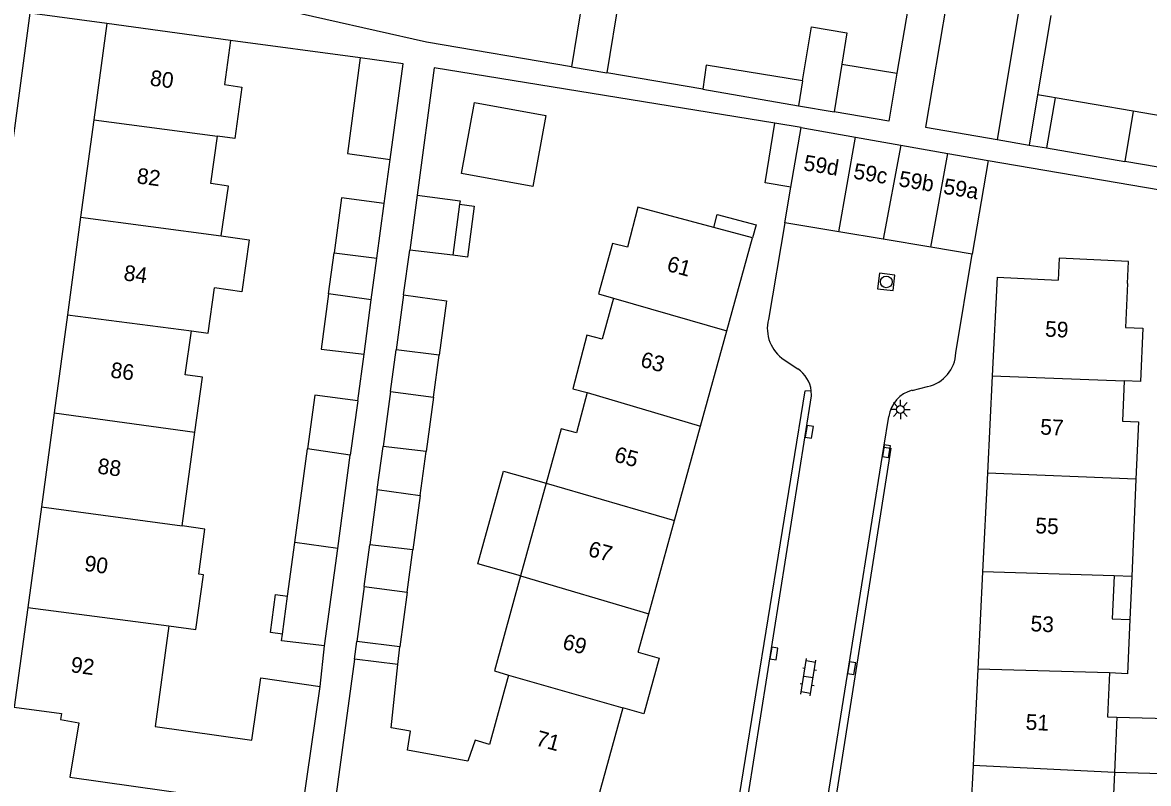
# Model space of a CAD drawing. Extents: x 131000 to 133014, y 396499 to 399001.
# Drawn here: x 131475 to 131546.8, y 397784.5 to 397833 of the extents above; entities that cross this region are included whole.
import ezdxf

# ---------------------------------------------------------------- set-up
doc = ezdxf.new("R2010")
doc.units = 0
for name, color, linetype in [('gg-afsc-erfafscheiding', 7, 'Continuous'), ('gg-anno-huisnummerreeks BGT', 7, 'Continuous'), ('gg-bbg-bijgebouw', 7, 'Continuous'), ('gg-bbg-gedigitaliseerde bebouwing', 7, 'Continuous'), ('gg-bbg-gedigitaliseerde bijgebouw', 7, 'Continuous'), ('gg-bbg-hoofdgebouw', 7, 'Continuous'), ('gg-bbg-luifel en loopbrug', 7, 'Continuous'), ('gg-bbg-tussenscheiding', 7, 'Continuous'), ('gg-knt-verharding', 7, 'Continuous'), ('gt-symb-klinker verharding', 7, 'Continuous'), ('gt-symb-kolk', 7, 'Continuous'), ('gt-symb-lichtmast', 7, 'Continuous'), ('gt-symb-rioolschacht', 7, 'Continuous')]:
    doc.layers.add(name, color=color, linetype=linetype)

# ---------------------------------------------------------------- blocks, each defined once
blk = doc.blocks.new('gt0-RS')
at = {"layer": 'gt-symb-rioolschacht'}
blk.add_lwpolyline([(-0.5, -0.5), (0.5, -0.5), (0.5, 0.5), (-0.5, 0.5)], close=True, dxfattribs=at)
blk.add_circle((0, 0), 0.375, dxfattribs=at)
blk = doc.blocks.new('gt0-LMAST')
at = {"layer": 'gt-symb-lichtmast'}
for p, q in [((-0.182, 0.173), (-0.447, 0.438)), ((-0.005, 0.246), (-0.005, 0.621)), ((0.172, 0.173), (0.437, 0.438)), ((-0.255, -0.004), (-0.63, -0.004)), ((-0.182, -0.181), (-0.447, -0.446)), ((-0.005, -0.254), (-0.005, -0.629)), ((0.437, -0.446), (0.172, -0.181)), ((0.245, -0.004), (0.62, -0.004))]:
    blk.add_line(p, q, dxfattribs=at)
blk.add_circle((-0.005, -0.004), 0.25, dxfattribs=at)
blk = doc.blocks.new('gt0-KOLK')
at = {"layer": 'gt-symb-kolk'}
blk.add_lwpolyline([(0, 0), (0.375, 0), (0.375, 0.4), (-0.375, 0.4), (-0.375, 0), (0, 0)], dxfattribs=at)
blk = doc.blocks.new('gt0-KL1')
at = {"layer": 'gt-symb-klinker verharding'}
for p, q in [((-1.15, 0.3), (1.15, 0.3)), ((-1, -0.3), (-1, 0.3)), ((-0.5, 0.3), (-0.5, 0.45)), ((0, -0.3), (0, 0.3)), ((0.5, 0.3), (0.5, 0.45)), ((1, -0.3), (1, 0.3)), ((-1.15, -0.3), (1.15, -0.3)), ((-0.5, -0.45), (-0.5, -0.3)), ((0.5, -0.45), (0.5, -0.3))]:
    blk.add_line(p, q, dxfattribs=at)

msp = doc.modelspace()

# ---------------------------------------------------------------- linework, layer by layer
at = {"layer": 'gg-afsc-erfafscheiding'}
for p, q in [((131532.434, 397839.743), (131530.757, 397829.793)), ((131480.36, 397832.94), (131475.466, 397833.609)), ((131496.534, 397830.75), (131488.257, 397831.861)), ((131518.372, 397828.753), (131512.261, 397829.813)), ((131498.064, 397821.465), (131498.446, 397824.281)), ((131536.573, 397824.206), (131580.94, 397816.652)), ((131499.296, 397815.651), (131499.683, 397818.503)), ((131496.365, 397808.896), (131496.769, 397811.872)), ((131493.964, 397790.7), (131494.256, 397793.285))]:
    msp.add_line(p, q, dxfattribs=at)
for points in [[(131534.817, 397839.542), (131532.568, 397826.334), (131537.144, 397825.549)], [(131510.008, 397830.178), (131500.75, 397831.756), (131487.909, 397834.678), (131481.81, 397835.502)], [(131522.962, 397826.587), (131501.253, 397830.116), (131500.156, 397822.012)]]:
    msp.add_lwpolyline(points, dxfattribs=at)
at = {"layer": 'gg-bbg-bijgebouw'}
for p, q in [((131527.044, 397819.671), (131523.6, 397820.25)), ((131529.875, 397819.195), (131527.044, 397819.671)), ((131532.907, 397818.686), (131529.875, 397819.195)), ((131535.56, 397818.24), (131532.907, 397818.686))]:
    msp.add_line(p, q, dxfattribs=at)
at = {"layer": 'gg-bbg-gedigitaliseerde bebouwing'}
for p, q in [((131511.338, 397838.392), (131510.008, 397830.178)), ((131513.085, 397834.901), (131512.261, 397829.813)), ((131488.257, 397831.861), (131480.36, 397832.94)), ((131510.008, 397830.178), (131512.261, 397829.813)), ((131521.55, 397819.28), (131519.076, 397819.943)), ((131537.14, 397816.77), (131541.037, 397816.585)), ((131485.171, 397800.922), (131485.978, 397806.902)), ((131508.387, 397803.659), (131506.755, 397797.748)), ((131545.992, 397803.912), (131545.728, 397797.693)), ((131545.728, 397797.693), (131544.601, 397797.742)), ((131496.158, 397792.429), (131494.82, 397782.54)), ((131498.93, 397792.096), (131496.158, 397792.429)), ((131492.84, 397782.81), (131493.964, 397790.7)), ((131544.771, 397788.728), (131544.625, 397785.219)), ((131544.625, 397785.219), (131544.35, 397778.72))]:
    msp.add_line(p, q, dxfattribs=at)
for points in [[(131488.257, 397831.861), (131487.881, 397829.062), (131488.969, 397828.898), (131488.526, 397825.626), (131487.434, 397825.777)], [(131487.67, 397819.406), (131488.119, 397822.589), (131487.006, 397822.747), (131487.434, 397825.777)], [(131519.076, 397819.943), (131514.223, 397821.244), (131513.575, 397818.682), (131512.605, 397818.927), (131511.717, 397815.713), (131512.678, 397815.437)], [(131487.67, 397819.406), (131489.449, 397819.159), (131488.983, 397815.852), (131487.241, 397816.097)], [(131545.459, 397816.376), (131545.525, 397817.772), (131541.103, 397817.981), (131541.037, 397816.585)], [(131485.764, 397813.36), (131486.834, 397813.215), (131487.241, 397816.097)], [(131545.459, 397816.376), (131545.337, 397813.569), (131546.442, 397813.521), (131546.295, 397810.135), (131545.243, 397810.18)], [(131512.678, 397815.437), (131511.958, 397812.832), (131510.988, 397813.077), (131510.08, 397809.672), (131510.994, 397809.423)], [(131485.978, 397806.902), (131486.473, 397810.407), (131485.369, 397810.562), (131485.764, 397813.36)], [(131545.243, 397810.18), (131545.131, 397807.601), (131546.15, 397807.557), (131545.992, 397803.912)], [(131510.994, 397809.423), (131510.309, 397806.86), (131509.339, 397807.105), (131508.387, 397803.659)], [(131484.319, 397794.55), (131486.053, 397794.316), (131486.524, 397797.804), (131486.227, 397797.844), (131486.616, 397800.727), (131485.171, 397800.922)], [(131506.755, 397797.748), (131505.08, 397791.69), (131505.983, 397791.422)], [(131544.601, 397797.742), (131544.482, 397795.008), (131545.597, 397794.959)], [(131545.597, 397794.959), (131545.448, 397791.501), (131544.303, 397791.551)], [(131484.319, 397794.55), (131483.454, 397788.148), (131489.626, 397787.275), (131490.187, 397791.235), (131493.964, 397790.7)], [(131505.983, 397791.422), (131504.771, 397786.995), (131503.852, 397787.264), (131503.4, 397785.935), (131499.549, 397786.634), (131499.729, 397787.842), (131498.498, 397788.055), (131498.93, 397792.096)], [(131544.303, 397791.551), (131544.182, 397788.753), (131544.771, 397788.728)]]:
    msp.add_lwpolyline(points, dxfattribs=at)
at = {"layer": 'gg-bbg-gedigitaliseerde bijgebouw'}
for p, q in [((131527.239, 397830.362), (131526.747, 397827.326)), ((131518.372, 397828.753), (131524.486, 397827.711)), ((131540.841, 397828.216), (131540.288, 397825.014)), ((131545.822, 397827.355), (131540.841, 397828.216)), ((131524.486, 397827.711), (131526.747, 397827.326)), ((131550.453, 397826.554), (131545.822, 397827.355)), ((131524.64, 397826.314), (131522.962, 397826.587)), ((131524.64, 397826.314), (131528.12, 397825.699)), ((131528.12, 397825.699), (131530.994, 397825.192)), ((131530.994, 397825.192), (131533.996, 397824.661)), ((131533.996, 397824.661), (131536.573, 397824.206)), ((131540.288, 397825.014), (131545.292, 397824.162)), ((131536.573, 397824.206), (131535.56, 397818.24)), ((131549.925, 397823.371), (131545.292, 397824.162)), ((131523.6, 397820.25), (131523.99, 397822.522)), ((131500.156, 397822.012), (131499.683, 397818.503)), ((131497.597, 397817.997), (131498.064, 397821.465)), ((131502.862, 397821.431), (131502.424, 397818.176)), ((131494.856, 397818.324), (131497.597, 397817.997)), ((131502.424, 397818.176), (131499.683, 397818.503)), ((131497.236, 397815.339), (131494.501, 397815.708)), ((131496.769, 397811.872), (131497.236, 397815.339)), ((131499.296, 397815.651), (131498.823, 397812.142)), ((131501.564, 397811.815), (131498.823, 397812.142)), ((131498.464, 397809.498), (131497.992, 397805.989)), ((131498.464, 397809.498), (131501.199, 397809.129)), ((131496.365, 397808.896), (131495.896, 397805.43)), ((131501.199, 397809.129), (131500.732, 397805.662)), ((131492.361, 397799.876), (131493.166, 397805.836)), ((131500.732, 397805.662), (131497.992, 397805.989)), ((131495.092, 397799.479), (131495.896, 397805.43)), ((131497.618, 397803.236), (131497.145, 397799.726)), ((131497.618, 397803.236), (131500.353, 397802.867)), ((131500.353, 397802.867), (131499.885, 397799.4)), ((131491.899, 397796.445), (131492.361, 397799.876)), ((131494.256, 397793.285), (131495.092, 397799.479)), ((131499.885, 397799.4), (131497.145, 397799.726)), ((131491.574, 397794.033), (131491.899, 397796.445)), ((131496.783, 397797.062), (131496.31, 397793.552)), ((131496.783, 397797.062), (131499.518, 397796.693)), ((131499.518, 397796.693), (131499.051, 397793.226)), ((131499.051, 397793.226), (131496.31, 397793.552))]:
    msp.add_line(p, q, dxfattribs=at)
for points in [[(131524.741, 397829.286), (131525.298, 397832.727), (131527.563, 397832.36), (131527.239, 397830.362)], [(131496.534, 397830.75), (131495.714, 397824.658), (131498.446, 397824.281)], [(131498.446, 397824.281), (131499.27, 397830.384), (131496.534, 397830.75)], [(131524.741, 397829.286), (131518.583, 397830.283), (131518.372, 397828.753)], [(131523.99, 397822.522), (131522.344, 397822.79), (131522.962, 397826.587)], [(131498.064, 397821.465), (131495.329, 397821.833), (131494.856, 397818.324)], [(131500.156, 397822.012), (131502.891, 397821.643), (131502.862, 397821.431)], [(131494.501, 397815.708), (131494.028, 397812.199), (131496.769, 397811.872)], [(131499.296, 397815.651), (131502.031, 397815.282), (131501.564, 397811.815)], [(131496.365, 397808.896), (131493.63, 397809.265), (131493.166, 397805.836)], [(131494.256, 397793.285), (131491.517, 397793.611), (131491.574, 397794.033)]]:
    msp.add_lwpolyline(points, dxfattribs=at)
at = {"layer": 'gg-bbg-hoofdgebouw'}
for p, q in [((131480.36, 397832.94), (131479.532, 397826.815)), ((131479.532, 397826.815), (131478.692, 397820.6)), ((131478.692, 397820.6), (131477.852, 397814.384)), ((131519.915, 397813.361), (131521.55, 397819.28)), ((131537.14, 397816.77), (131536.83, 397810.501)), ((131477.852, 397814.384), (131477.008, 397808.142)), ((131518.237, 397807.287), (131519.915, 397813.361)), ((131536.83, 397810.501), (131536.523, 397804.28)), ((131477.008, 397808.142), (131476.196, 397802.141)), ((131516.572, 397801.262), (131518.237, 397807.287)), ((131536.523, 397804.28), (131536.213, 397797.997)), ((131476.196, 397802.141), (131475.33, 397795.73)), ((131514.931, 397795.321), (131516.572, 397801.262)), ((131536.213, 397797.997), (131535.906, 397791.785)), ((131514.255, 397792.875), (131514.931, 397795.321)), ((131535.906, 397791.785), (131535.604, 397785.664)), ((131535.604, 397785.664), (131535.28, 397779.1))]:
    msp.add_line(p, q, dxfattribs=at)
for points in [[(131475.33, 397795.73), (131474.47, 397789.37), (131477.47, 397788.96), (131477.42, 397788.58), (131478.59, 397788.38), (131478.02, 397784.91), (131492.147, 397782.908)], [(131514.255, 397792.875), (131515.593, 397792.505), (131514.604, 397788.954), (131513.273, 397789.322)], [(131513.273, 397789.322), (131511.51, 397782.94), (131508.4, 397783.78), (131508.28, 397783.42), (131507.19, 397783.72), (131506.69, 397780.64), (131495.699, 397782.399)]]:
    msp.add_lwpolyline(points, dxfattribs=at)
at = {"layer": 'gg-bbg-luifel en loopbrug'}
for p, q in [((131538.534, 397833.819), (131537.144, 397825.549)), ((131540.57, 397833.463), (131539.72, 397828.404)), ((131527.239, 397830.362), (131530.757, 397829.793)), ((131539.72, 397828.404), (131539.181, 397825.2)), ((131540.602, 397828.256), (131539.72, 397828.404)), ((131540.841, 397828.216), (131540.602, 397828.256)), ((131537.144, 397825.549), (131539.181, 397825.2)), ((131539.181, 397825.2), (131540.288, 397825.014)), ((131494.501, 397815.708), (131494.856, 397818.324)), ((131497.236, 397815.339), (131497.597, 397817.997)), ((131498.464, 397809.498), (131498.823, 397812.142)), ((131501.199, 397809.129), (131501.564, 397811.815)), ((131497.618, 397803.236), (131497.992, 397805.989)), ((131500.353, 397802.867), (131500.732, 397805.662)), ((131496.783, 397797.062), (131497.145, 397799.726)), ((131499.518, 397796.693), (131499.885, 397799.4)), ((131545.728, 397797.693), (131545.597, 397794.959)), ((131496.158, 397792.429), (131496.31, 397793.552)), ((131498.93, 397792.096), (131499.051, 397793.226)), ((131548.39, 397785.111), (131544.625, 397785.219))]:
    msp.add_line(p, q, dxfattribs=at)
for points in [[(131530.757, 397829.793), (131530.245, 397826.73), (131526.747, 397827.326)], [(131503.818, 397827.921), (131508.36, 397827.09), (131507.529, 397822.549), (131502.987, 397823.38), (131503.818, 397827.921)], [(131502.862, 397821.431), (131503.804, 397821.304), (131503.365, 397818.049), (131502.424, 397818.176)], [(131519.076, 397819.943), (131519.298, 397820.772), (131521.772, 397820.109), (131521.55, 397819.28)], [(131506.755, 397797.748), (131504.031, 397798.5), (131505.662, 397804.411), (131508.387, 397803.659)], [(131491.574, 397794.033), (131490.797, 397794.138), (131491.122, 397796.55), (131491.899, 397796.445)], [(131544.771, 397788.728), (131548.836, 397788.635), (131548.756, 397785.1)]]:
    msp.add_lwpolyline(points, dxfattribs=at)
at = {"layer": 'gg-bbg-tussenscheiding'}
for p, q in [((131524.741, 397829.286), (131524.486, 397827.711)), ((131545.822, 397827.355), (131545.292, 397824.162)), ((131479.532, 397826.815), (131487.434, 397825.777)), ((131523.99, 397822.522), (131524.64, 397826.314)), ((131527.044, 397819.671), (131528.12, 397825.699)), ((131530.994, 397825.192), (131529.875, 397819.195)), ((131532.907, 397818.686), (131533.996, 397824.661)), ((131478.692, 397820.6), (131487.67, 397819.406)), ((131512.678, 397815.437), (131519.915, 397813.361)), ((131477.852, 397814.384), (131485.764, 397813.36)), ((131536.83, 397810.501), (131545.243, 397810.18)), ((131510.994, 397809.423), (131518.237, 397807.287)), ((131477.008, 397808.142), (131485.978, 397806.902)), ((131495.896, 397805.43), (131493.166, 397805.836)), ((131508.387, 397803.659), (131516.572, 397801.262)), ((131545.992, 397803.912), (131536.523, 397804.28)), ((131476.196, 397802.141), (131485.171, 397800.922)), ((131495.092, 397799.479), (131492.361, 397799.876)), ((131544.601, 397797.742), (131536.213, 397797.997)), ((131506.755, 397797.748), (131514.931, 397795.321)), ((131475.33, 397795.73), (131484.319, 397794.55)), ((131505.983, 397791.422), (131513.273, 397789.322)), ((131544.303, 397791.551), (131535.906, 397791.785)), ((131544.625, 397785.219), (131535.604, 397785.664))]:
    msp.add_line(p, q, dxfattribs=at)
at = {"layer": 'gg-knt-verharding'}
for p, q in [((131475.466, 397833.609), (131469.55, 397789.658)), ((131523.6, 397820.25), (131522.553, 397814.091)), ((131534.509, 397811.959), (131535.56, 397818.24)), ((131523.57, 397811.513), (131524.444, 397810.931)), ((131531.728, 397809.567), (131532.712, 397809.814)), ((131529.924, 397805.943), (131530.233, 397807.901))]:
    msp.add_line(p, q, dxfattribs=at)
for points in [[(131519.71, 397775.229), (131520.052, 397776.075), (131525.314, 397809.217), (131525.293, 397809.546)], [(131520.19, 397780.464), (131524.903, 397809.545), (131525.293, 397809.546)], [(131524.948, 397774.242), (131524.938, 397774.83), (131529.924, 397805.943)], [(131529.924, 397805.943), (131530.362, 397805.871), (131526.197, 397779.437)]]:
    msp.add_lwpolyline(points, dxfattribs=at)
for centre, radius, start, end in [((131524.884, 397813.521), 2.399, 166.25261, 236.80505), ((131532.232, 397812.042), 2.279, 282.16859, 357.9214), ((131523.258, 397809.251), 2.056, 8.24208, 54.77421), ((131532.221, 397807.621), 2.008, 104.21878, 171.97422)]:
    msp.add_arc(centre, radius, start, end, dxfattribs=at)

# ---------------------------------------------------------------- block references
at = {"layer": 'gt-symb-klinker verharding', "rotation": 80.90519502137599}
msp.add_blockref('gt0-KL1', (131525.108, 397791.288), dxfattribs=at)
at = {"layer": 'gt-symb-kolk'}
for p, rotation in [((131524.967, 397806.961), -99.28056622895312), ((131529.889, 397805.724), -99.109402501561), ((131522.712, 397792.833), -99.06828311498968), ((131527.67, 397791.883), -99.15849184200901)]:
    msp.add_blockref('gt0-KOLK', p, dxfattribs=dict(at, rotation=rotation))
at = {"layer": 'gt-symb-lichtmast'}
msp.add_blockref('gt0-LMAST', (131530.976, 397808.35), dxfattribs=at)
at = {"layer": 'gt-symb-rioolschacht', "rotation": -96.74566581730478}
msp.add_blockref('gt0-RS', (131530.073, 397816.479), dxfattribs=at)

# ---------------------------------------------------------------- texts
at = {"layer": 'gg-anno-huisnummerreeks BGT'}
for s, rotation, p in [('80', 352.3, (131483.08, 397829.005)), ('59d', 350.5, (131524.753, 397823.604)), ('82', 352.3, (131482.237, 397822.767)), ('59c', 350.5, (131527.929, 397823.071)), ('59b', 350.5, (131530.821, 397822.584)), ('59a', 350.5, (131533.665, 397822.107)), ('61', 344.6, (131516.018, 397817.194)), ('84', 352.3, (131481.401, 397816.583)), ('59', 357.2, (131540.181, 397812.995)), ('63', 344.6, (131514.334, 397811.097)), ('86', 352.3, (131480.564, 397810.39)), ('57', 357.2, (131539.873, 397806.754)), ('65', 344.6, (131512.662, 397805.047)), ('88', 352.3, (131479.736, 397804.268)), ('55', 357.2, (131539.562, 397800.462)), ('67', 344.6, (131510.999, 397799.025)), ('90', 352.3, (131478.897, 397798.063)), ('53', 357.2, (131539.254, 397794.214)), ('69', 344.6, (131509.365, 397793.111)), ('92', 352.3, (131478.025, 397791.609)), ('51', 357.2, (131538.944, 397787.941)), ('71', 344.6, (131507.662, 397786.949))]:
    msp.add_text(s, height=1, rotation=rotation, dxfattribs=at).set_placement(p)

doc.saveas('drawing.dxf')
